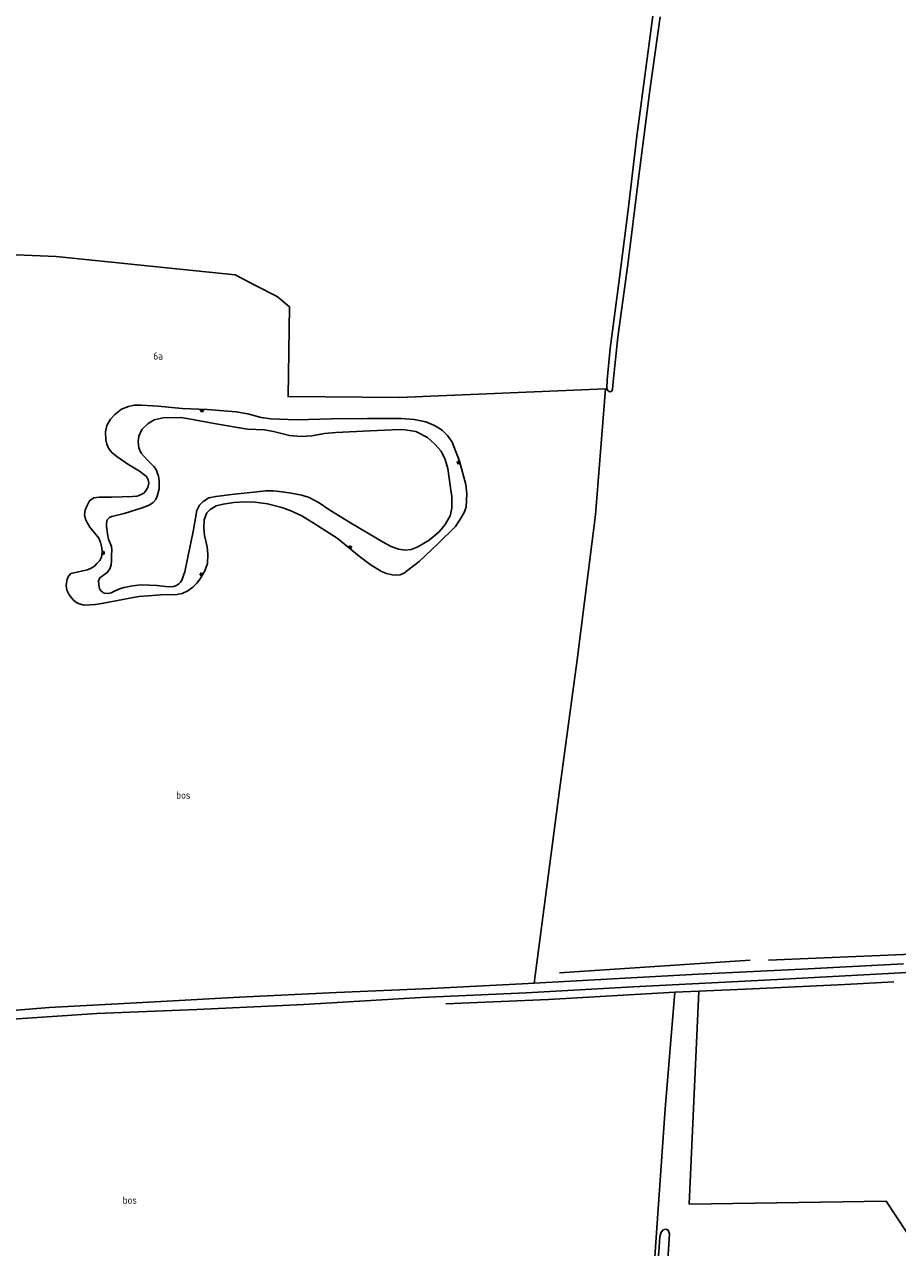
# Model space of a CAD drawing. Header units: metres. Extents: x 226218 to 240385, y 439369 to 449677.
# Tile 339 of 353: x 239181 to 239477, y 447190 to 447604. Entities that reach past the tile are written whole.
import ezdxf

# ---------------------------------------------------------------- set-up
doc = ezdxf.new("R2010")
doc.units = ezdxf.units.M
doc.header["$MEASUREMENT"] = 0
for name, color, linetype in [('CULTUURAANDUIDING', 253, 'Continuous'), ('HUISNUMMER', 253, 'Continuous'), ('INSTEEKSLOOT', 153, 'Continuous'), ('KANTVERH', 253, 'Continuous'), ('KANTWATER', 153, 'Continuous'), ('OVLIJNOBJ', 253, 'Continuous'), ('RASTER', 253, 'Continuous'), ('TALUD', 253, 'Continuous')]:
    doc.layers.add(name, color=color, linetype=linetype)
doc.styles.get("Standard").update_dxf_attribs({"font": 'iso.shx'})

# ---------------------------------------------------------------- blocks, each defined once
blk = doc.blocks.new('TA', base_point=(75009.5, 300012))
for p, q in [((75009.5, 300012.5), (75010, 300012.5)), ((75009.5, 300012.25), (75010.5, 300012.25)), ((75009.5, 300012), (75010, 300012)), ((75009.5, 300011.75), (75010.5, 300011.75)), ((75009.5, 300011.5), (75010, 300011.5))]:
    blk.add_line(p, q)

msp = doc.modelspace()

# ---------------------------------------------------------------- linework, layer by layer
at = {"layer": 'INSTEEKSLOOT'}
for points in [[(239394.6, 447612.96), (239391.67, 447590.7), (239388.43, 447566.11), (239385.45, 447541.1), (239382.26, 447516.44), (239379.35, 447494.15), (239378.39, 447483.56), (239378.19, 447480.77), (239378.46, 447480.03), (239379.11, 447479.52), (239379.8, 447479.65), (239380.2, 447480.45), (239380.35, 447482.85), (239381.99, 447498.03), (239385.32, 447522.67), (239388.8, 447550.85), (239392.76, 447581.59), (239396.28, 447606.49)], [(239389.51, 447092.33), (239389.3, 447084.14), (239389.62, 447083), (239390.12, 447082.53), (239390.67, 447082.5), (239391.31, 447082.68), (239391.96, 447083.19), (239392.3, 447086.45), (239394.11, 447111.41), (239396.12, 447138.75), (239397.76, 447168.5), (239399.41, 447194.33), (239399.05, 447195.58), (239398.27, 447195.92), (239397.34, 447195.71), (239396.64, 447194.97), (239396.22, 447193.47), (239395.91, 447189.83), (239394.38, 447170.18), (239392.63, 447142.03), (239391.07, 447117.42), (239389.94, 447099.08), (239389.51, 447092.33)]]:
    msp.add_lwpolyline(points, dxfattribs=at)
at = {"layer": 'KANTVERH'}
for points in [[(239100.44, 447271.3), (239101.87, 447269.87), (239103.76, 447268.3), (239105.69, 447267.64), (239107.51, 447267.27), (239110.52, 447267.03), (239129.4, 447267.8), (239160.29, 447268.67), (239189.36, 447270.97), (239223.18, 447272.88), (239253.82, 447274.54), (239286.73, 447276.09), (239318.65, 447277.5), (239349.6, 447279.04), (239353.65, 447279.26), (239378.25, 447280.59), (239409.13, 447282.34), (239444.26, 447283.97), (239478.66, 447285.77)], [(239494.67, 447283.66), (239471.44, 447282.44), (239436.03, 447280.54), (239387.14, 447278.01), (239350.95, 447275.94), (239315.2, 447274.37), (239275.61, 447272.01), (239239.34, 447270.37), (239205.55, 447268.98), (239165.14, 447266.31), (239124.75, 447264.31), (239105.6, 447263.84), (239103.48, 447263.47), (239102.05, 447263), (239100.67, 447262.24), (239099.3, 447261.24)]]:
    msp.add_lwpolyline(points, dxfattribs=at)
at = {"layer": 'KANTWATER'}
for points in [[(239233.86, 447470.77), (239228.01, 447470.7), (239224.99, 447470.07), (239222.91, 447468.78), (239220.73, 447466.71), (239219.74, 447464.53), (239219.49, 447462.59), (239219.7, 447460.54), (239220.48, 447458.79), (239221.53, 447457.59), (239222.82, 447456.22), (239224.86, 447454.24), (239225.63, 447453.2), (239225.96, 447452.25), (239226.46, 447450.91), (239226.68, 447449.41), (239226.62, 447446.7), (239225.99, 447444.2), (239225.47, 447443), (239224.64, 447442.05), (239223.24, 447441.1), (239220.9, 447440.19), (239214.8, 447438.29), (239210.59, 447437.35), (239209.79, 447436.92), (239209.04, 447436.19), (239208.8, 447435.03), (239208.8, 447433.86), (239209.11, 447431.42), (239209.52, 447429.58), (239210.44, 447427.18), (239210.56, 447425.86), (239210.53, 447424.15), (239210.48, 447422.33), (239210.36, 447420.96), (239209.92, 447419.58), (239208.99, 447418.34), (239206.54, 447416.56), (239206.12, 447415.48), (239206.15, 447414.29), (239206.48, 447412.81), (239207.02, 447412.02), (239208.04, 447411.37), (239209.49, 447411.25), (239210.41, 447411.43), (239211.69, 447412.1)], [(239319.99, 447461.78), (239317.47, 447464.03), (239313.51, 447466.03), (239309.14, 447466.72), (239305.51, 447466.63), (239298.13, 447466.32), (239286.46, 447465.74), (239282.58, 447465.39), (239278.28, 447464.67), (239274.69, 447464.42), (239270.72, 447464.69), (239265.32, 447466.13), (239262.28, 447466.66), (239256.58, 447466.84), (239253.14, 447467.39), (239245.22, 447468.82), (239238.57, 447469.98), (239236.11, 447470.52), (239233.86, 447470.77)], [(239265.19, 447445.99), (239268.28, 447445.67), (239271.33, 447445.2), (239274.92, 447444.53), (239277.44, 447443.74), (239280.79, 447441.96), (239284.08, 447439.62), (239290.9, 447435.47), (239297.55, 447431.59), (239302.45, 447428.55), (239305.21, 447427.12), (239307.73, 447426.22), (239310.01, 447425.91), (239312.02, 447426.13), (239314.28, 447427.01), (239318.1, 447429.27), (239321.43, 447432.09), (239323.47, 447434.59), (239325.14, 447437.5), (239325.71, 447440.09), (239325.7, 447444.12), (239325.35, 447447.05), (239324.37, 447453.52), (239323.45, 447456.65), (239322.09, 447459.37), (239319.99, 447461.78)], [(239211.69, 447412.1), (239213.59, 447412.95), (239214.73, 447413.27), (239217.61, 447413.85), (239220.54, 447414.14), (239225.98, 447413.9), (239228.79, 447413.56), (239230.38, 447413.49), (239231.53, 447413.64), (239232.45, 447413.98), (239233.32, 447414.5), (239233.87, 447415.03), (239234.35, 447415.75), (239235.38, 447418.55), (239236.36, 447423.54), (239238.1, 447432.22), (239239.38, 447439.32), (239240.32, 447441.19), (239241.52, 447442.38), (239243.48, 447443.57), (239245.8, 447444.11), (239252.07, 447444.82), (239258.66, 447445.56), (239262.76, 447445.96), (239265.19, 447445.99)]]:
    msp.add_lwpolyline(points, dxfattribs=at)
at = {"layer": 'OVLIJNOBJ'}
for points in [[(239353.65, 447279.26), (239362.16, 447344.59), (239368.14, 447388.72), (239374.42, 447437.86), (239377.77, 447480.53), (239307.88, 447477.63), (239270.28, 447477.91), (239270.76, 447508.35), (239266.56, 447511.77), (239259.08, 447515.66), (239252.42, 447519.11), (239191.72, 447525.38), (239131.78, 447527.87)], [(239213.9, 447473.59), (239211.61, 447471.83), (239210.13, 447470.23), (239208.89, 447468.07), (239208.43, 447466.01), (239208.54, 447463.31), (239208.91, 447461.81), (239209.63, 447460.24), (239210.73, 447458.86), (239212.33, 447457.6), (239216.06, 447454.99), (239220.01, 447452.67), (239222.31, 447450.79), (239222.92, 447449.7), (239223.14, 447448.55), (239222.77, 447447.07), (239221.96, 447445.83), (239221.47, 447445.23), (239220.36, 447444.58), (239219.16, 447444.23), (239217.69, 447444.03), (239210.45, 447443.86), (239206.31, 447443.86), (239204.53, 447443.59), (239203.07, 447442.6), (239202.11, 447440.78), (239201.61, 447439.48), (239201.34, 447437.85), (239201.7, 447436.4), (239202.36, 447435.03), (239203.15, 447433.64), (239204.27, 447432.37), (239206.19, 447430.01), (239206.81, 447428.52), (239207.26, 447426.68), (239207.29, 447425.22), (239207.15, 447423.49), (239206.53, 447422.43), (239205.57, 447421.35), (239204.7, 447420.49), (239203.64, 447419.78)], [(239319.93, 447468.11), (239316.96, 447469.41), (239313.03, 447470.17), (239308.55, 447470.48), (239297.15, 447470.44), (239285, 447470.35), (239273.24, 447470.07), (239264.5, 447470.38), (239261.18, 447470.81), (239256.7, 447472.1), (239252.73, 447472.79), (239242.88, 447473.51), (239234.4, 447473.92), (239226.32, 447474.68), (239220.67, 447475.03), (239218.15, 447474.95), (239216.26, 447474.6), (239213.9, 447473.59)], [(239308.21, 447417.57), (239309.69, 447418.17), (239310.86, 447419.1), (239314.67, 447422.03), (239321, 447428.06), (239327, 447433.92), (239329.06, 447437.03), (239330, 447438.89), (239330.6, 447440.58), (239330.84, 447444.95), (239330.48, 447448.18), (239328.3, 447455.99), (239325.85, 447462.42), (239324.28, 447464.73), (239322.48, 447466.51), (239319.93, 447468.11)], [(239205.04, 447407.46), (239207.83, 447407.92), (239216.66, 447409.64), (239219.8, 447410.17), (239223.03, 447410.46), (239227.13, 447410.77), (239232.65, 447410.88), (239234.45, 447411.24), (239236.3, 447412.14), (239238.03, 447413.36), (239239.42, 447414.72), (239240.57, 447416.22), (239242.07, 447418.92), (239242.96, 447421.38), (239243.15, 447424.52), (239242.84, 447426.99), (239241.95, 447430.84), (239241.79, 447433.47), (239241.9, 447436.22), (239242.75, 447438.49), (239243.89, 447439.65), (239245.92, 447440.88), (239248.31, 447441.46), (239251.91, 447442.04), (239255.68, 447442.3), (239259.11, 447442.19), (239263.3, 447441.62), (239268.21, 447440.29), (239270.96, 447439.34), (239275, 447437.54), (239279.17, 447434.93), (239286.97, 447429.93), (239294.39, 447423.83), (239298.13, 447421.01), (239301.91, 447418.67), (239303.64, 447417.95), (239305.58, 447417.57), (239306.75, 447417.44), (239308.21, 447417.57)], [(239203.64, 447419.78), (239202.33, 447419.29), (239196.76, 447418.04), (239196.05, 447417.16), (239195.53, 447416.23), (239195.19, 447413.92), (239195.39, 447412.39), (239196.2, 447410.8), (239197.47, 447409.07), (239198.43, 447408.27), (239199.49, 447407.68), (239201.18, 447407.26), (239205.04, 447407.46)], [(239409.38, 447276.55), (239406.17, 447204.4), (239472.8, 447205.4), (239497.59, 447167.92)]]:
    msp.add_lwpolyline(points, dxfattribs=at)
at = {"layer": 'RASTER'}
for p, q in [((239426.79, 447287.1), (239362.24, 447282.79)), ((239401.26, 447276.22), (239409.38, 447276.55))]:
    msp.add_line(p, q, dxfattribs=at)
for points in [[(239512.08, 447290.86), (239481.47, 447289.14), (239433.04, 447287.08)], [(239409.38, 447276.55), (239427.64, 447277.3), (239458.8, 447278.79), (239475.39, 447279.67)], [(239388.06, 447083.94), (239391.05, 447134.06), (239394.68, 447189.85), (239398.01, 447236.73), (239401.26, 447276.22), (239358.52, 447273.78), (239323.74, 447272.25)]]:
    msp.add_lwpolyline(points, dxfattribs=at)

# ---------------------------------------------------------------- block references
at = {"layer": 'TALUD'}
for p, rotation in [((239241.2, 447473.59), 267.2492), ((239328.4, 447455.66), 200.2475), ((239291.03, 447426.59), 50.59780000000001), ((239207.27, 447425.01), 355.2982), ((239241.26, 447417.47), 150.9231)]:
    msp.add_blockref('TA', p, dxfattribs=dict(at, rotation=rotation))

# ---------------------------------------------------------------- texts
at = {"layer": 'CULTUURAANDUIDING'}
for p in [(239232.41, 447341.72), (239214.27, 447204.57)]:
    msp.add_text('bos', height=2.5, dxfattribs=at).set_placement(p)
at = {"layer": 'HUISNUMMER'}
msp.add_text('6a', height=2.5, dxfattribs=at).set_placement((239224.67, 447490.42))

doc.saveas('drawing.dxf')
